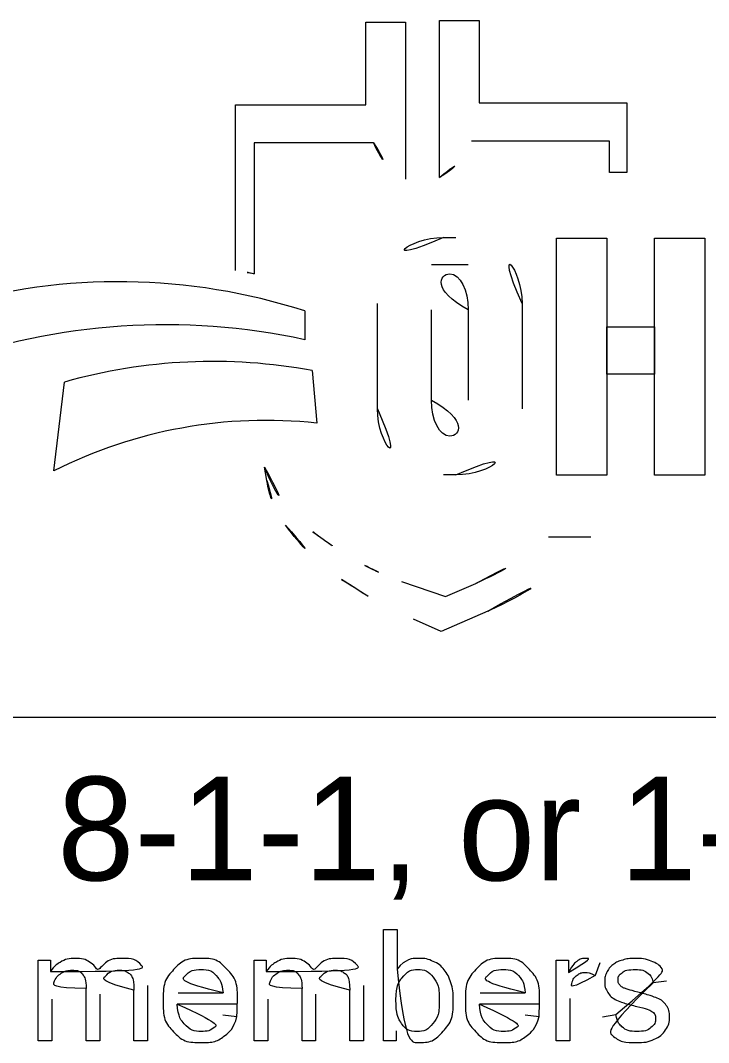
# Model space of a CAD drawing. Extents: x 208586767.6 to 208586821.4, y -134301046.9 to -134301022.9.
# Drawn here: x 208586779.195 to 208586780.124, y -134301042.719 to -134301041.339 of the extents above; entities that cross this region are included whole.
import ezdxf

# ---------------------------------------------------------------- set-up
doc = ezdxf.new("R2010")
doc.units = 0
doc.layers.add('SH_Data', color=7, linetype='Continuous')
doc.layers.add('SH_Text', color=7, linetype='Continuous')

msp = doc.modelspace()

# ---------------------------------------------------------------- linework, layer by layer
at = {"layer": 'SH_Data'}
msp.add_line((208586782.55577347, -134301042.28006187), (208586778.30577347, -134301042.28006187), dxfattribs=at)
at = {"layer": 'SH_Text'}
for p, q in [((208586779.66180712, -134301041.45241886), (208586779.66180712, -134301041.34092888)), ((208586779.66180712, -134301041.34092888), (208586779.71543586, -134301041.34092888)), ((208586779.71543586, -134301041.34092888), (208586779.71543586, -134301041.55300045)), ((208586779.7611161, -134301041.55067495), (208586779.7611161, -134301041.33860335)), ((208586779.7611161, -134301041.33860335), (208586779.81474483, -134301041.33860335)), ((208586779.81474483, -134301041.33860335), (208586779.81474483, -134301041.45009333)), ((208586779.4858389, -134301041.6763075), (208586779.4858389, -134301041.45241886)), ((208586779.4858389, -134301041.45241886), (208586779.66180712, -134301041.45241886)), ((208586779.81474483, -134301041.45009333), (208586780.01400346, -134301041.45009333)), ((208586780.01400346, -134301041.45009333), (208586780.01400346, -134301041.54391417)), ((208586779.5110918, -134301041.5038656), (208586779.5110918, -134301041.68071297)), ((208586779.67221168, -134301041.5038656), (208586779.5110918, -134301041.5038656)), ((208586779.99071306, -134301041.50154006), (208586779.80434027, -134301041.50154006)), ((208586779.99071306, -134301041.54391417), (208586779.99071306, -134301041.50154006)), ((208586780.01400346, -134301041.54391417), (208586779.99071306, -134301041.54391417)), ((208586779.76679927, -134301041.63160375), (208586779.7833332, -134301041.63160375)), ((208586779.8000539, -134301041.6686153), (208586779.75025615, -134301041.6686153)), ((208586779.67732984, -134301041.86308664), (208586779.67732984, -134301041.7210732)), ((208586779.87280264, -134301041.7210732), (208586779.87280264, -134301041.86308664)), ((208586779.57914558, -134301041.73097315), (208586779.57914558, -134301041.76980233)), ((208586779.75023377, -134301041.8516932), (208586779.75023377, -134301041.7293548)), ((208586779.8000315, -134301041.7293548), (208586779.8000315, -134301041.8516932)), ((208586779.58910587, -134301041.81158325), (208586779.59533846, -134301041.88253522)), ((208586779.24030605, -134301041.9471416), (208586779.25499603, -134301041.82700855)), ((208586779.52800098, -134301041.960041), (208586779.5249432, -134301041.94211778)), ((208586779.7833332, -134301041.9525561), (208586779.76679927, -134301041.9525561)), ((208586779.90829748, -134301042.03591782), (208586779.96571362, -134301042.03591782)), ((208586779.7098559, -134301042.09629807), (208586779.76928392, -134301042.1167816)), ((208586779.76928392, -134301042.1167816), (208586779.8103219, -134301042.09897336)), ((208586779.82653815, -134301042.13634267), (208586779.763257, -134301042.16380325)), ((208586779.763257, -134301042.16380325), (208586779.72590974, -134301042.1473564))]:
    msp.add_line(p, q, dxfattribs=at)
for points in [[(208586779.9192287, -134301041.63265058), (208586779.98718932, -134301041.63265058), (208586779.98718932, -134301041.9526222), (208586779.9192287, -134301041.9526222)], [(208586780.0513743, -134301041.63265058), (208586780.1193349, -134301041.63265058), (208586780.1193349, -134301041.9526222), (208586780.0513743, -134301041.9526222)], [(208586779.98718932, -134301041.75253868), (208586780.0513743, -134301041.75253868), (208586780.0513743, -134301041.816533), (208586779.98718932, -134301041.816533)]]:
    msp.add_lwpolyline(points, close=True, dxfattribs=at)
for points in [[(208586779.70259354, -134301042.71679413), (208586779.68554145, -134301042.71679413), (208586779.68554145, -134301042.56664413), (208586779.7039669, -134301042.56664413), (208586779.7039669, -134301042.62015188)], [(208586779.21950743, -134301042.71679413), (208586779.21950743, -134301042.60795826), (208586779.23598734, -134301042.60795826), (208586779.23598734, -134301042.62331694)], [(208586779.51088086, -134301042.71679413), (208586779.51088086, -134301042.60795826), (208586779.52736074, -134301042.60795826), (208586779.52736074, -134301042.62331694)], [(208586779.91866308, -134301042.71679413), (208586779.91866308, -134301042.60795826), (208586779.9352574, -134301042.60795826), (208586779.9352574, -134301042.62445065)], [(208586779.97771597, -134301042.61144164), (208586779.9712606, -134301042.62850267)], [(208586779.3025935, -134301042.65362307), (208586779.3025935, -134301042.71679413), (208586779.2841681, -134301042.71679413), (208586779.2841681, -134301042.64614844)], [(208586779.36702526, -134301042.64212325), (208586779.36702526, -134301042.71679413), (208586779.34859985, -134301042.71679413), (208586779.34859985, -134301042.64829963)], [(208586779.5939669, -134301042.65362307), (208586779.5939669, -134301042.71679413), (208586779.5755415, -134301042.71679413), (208586779.5755415, -134301042.64614844)], [(208586779.65839863, -134301042.64212325), (208586779.65839863, -134301042.71679413), (208586779.63997322, -134301042.71679413), (208586779.63997322, -134301042.64829963)], [(208586780.06766862, -134301042.6361114), (208586780.04958653, -134301042.6385147)], [(208586779.23793286, -134301042.6603806), (208586779.23793286, -134301042.71679413), (208586779.21950743, -134301042.71679413)], [(208586779.40813017, -134301042.65201905), (208586779.46889973, -134301042.65201905)], [(208586779.52930626, -134301042.6603806), (208586779.52930626, -134301042.71679413), (208586779.51088086, -134301042.71679413)], [(208586779.8161216, -134301042.65201905), (208586779.87689114, -134301042.65201905)], [(208586779.9370885, -134301042.65980837), (208586779.9370885, -134301042.71679413), (208586779.91866308, -134301042.71679413)], [(208586779.4882532, -134301042.6671256), (208586779.40710017, -134301042.6671256)], [(208586779.89624462, -134301042.6671256), (208586779.81509158, -134301042.6671256)], [(208586779.4686941, -134301042.68165994), (208586779.48773998, -134301042.68406326)], [(208586779.8766855, -134301042.68165994), (208586779.89573145, -134301042.68406326)], [(208586779.9812637, -134301042.68429214), (208586779.99946025, -134301042.68143106)], [(208586779.70259354, -134301042.70317176), (208586779.70259354, -134301042.71679413)]]:
    msp.add_lwpolyline(points, dxfattribs=at)
for centre, radius, start, end in [((208586779.76355314, -134301041.46709168), 0.09846617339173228, 201.9296256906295, 240.74693487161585), ((208586779.7129988, -134301041.46476617), 0.09846617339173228, 299.25306512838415, 338.0703743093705), ((208586779.76679927, -134301041.7210732), 0.08946946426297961, 90, 180), ((208586779.7833332, -134301041.7210732), 0.08946946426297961, 0, 90), ((208586779.35771963, -134301042.48528528), 0.8190601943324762, 79.2074363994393, 81.00070647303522), ((208586779.32794958, -134301042.5105629), 0.8190601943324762, 72.1402476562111, 106.3143772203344), ((208586779.39102098, -134301042.64166746), 0.8919303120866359, 77.82381583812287, 109.82735916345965), ((208586779.45492533, -134301042.5313508), 0.7321678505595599, 79.44002033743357, 105.84672200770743), ((208586779.76679927, -134301041.86308664), 0.08946946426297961, 180, 270), ((208586779.7833332, -134301041.86308664), 0.08946946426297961, 270, 0), ((208586779.5269556, -134301042.51456043), 0.6357138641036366, 83.82482571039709, 116.80206293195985), ((208586779.71232918, -134301041.87001568), 0.20077904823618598, 201.04565231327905, 232.53137201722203), ((208586779.66930175, -134301041.93593433), 0.14334235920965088, 189.68174056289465, 216.08841626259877), ((208586779.8029716, -134301041.838502), 0.30875305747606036, 216.08841626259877, 235.71670106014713), ((208586779.90487683, -134301041.61879802), 0.5172990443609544, 232.53137201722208, 241.7940116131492), ((208586779.66691768, -134301041.76850724), 0.36023967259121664, 293.45820765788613, 312.0711836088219), ((208586779.66691768, -134301041.76850724), 0.4009758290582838, 293.4582076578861, 317.82862290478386), ((208586779.8196995, -134301041.77761325), 0.33708400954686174, 241.7940116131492, 250.98206634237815), ((208586779.96948436, -134301041.59425047), 0.6043631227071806, 235.71670106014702, 246.23245198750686)]:
    msp.add_arc(centre, radius, start, end, dxfattribs=at)
for centre, start_param, end_param in [((208586779.77513266, -134301041.7293548), 4.71238898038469, 7.853981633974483), ((208586779.77513266, -134301041.8516932), 1.5707963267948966, 4.71238898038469)]:
    msp.add_ellipse(centre, major_axis=(2.9638572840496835e-18, 0.04840346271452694), ratio=0.5144029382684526, start_param=start_param, end_param=end_param, dxfattribs=at)
for points in [[(208586779.23598734, -134301042.62331694), (208586779.24111047, -134301042.61530948), (208586779.24961597, -134301042.61043224), (208586779.25812146, -134301042.60555494), (208586779.26898465, -134301042.60555494), (208586779.28107634, -134301042.60555494), (208586779.2888129, -134301042.6105851), (208586779.29654947, -134301042.61561528), (208586779.29972705, -134301042.62464914), (208586779.3126538, -134301042.60555494), (208586779.33337525, -134301042.60555494), (208586779.34958512, -134301042.60555494), (208586779.35830516, -134301042.6145173), (208586779.36702526, -134301042.6234797), (208586779.36702526, -134301042.64212325)], [(208586779.48773998, -134301042.68406326), (208586779.4832338, -134301042.70075953), (208586779.4710482, -134301042.70997846), (208586779.45886266, -134301042.71919745), (208586779.43991867, -134301042.71919745), (208586779.41605896, -134301042.71919745), (208586779.40208077, -134301042.70450574), (208586779.38810253, -134301042.68981406), (208586779.38810253, -134301042.66329712), (208586779.38810253, -134301042.63585928), (208586779.40223452, -134301042.6207071), (208586779.41636652, -134301042.60555494), (208586779.43889403, -134301042.60555494), (208586779.4607063, -134301042.60555494), (208586779.47453073, -134301042.62040937), (208586779.48835513, -134301042.6352638), (208586779.48835513, -134301042.6622081), (208586779.48835513, -134301042.66384786), (208586779.4882532, -134301042.6671256)], [(208586779.52736074, -134301042.62331694), (208586779.53248388, -134301042.61530948), (208586779.54098937, -134301042.61043224), (208586779.54949483, -134301042.60555494), (208586779.56035802, -134301042.60555494), (208586779.57244974, -134301042.60555494), (208586779.58018628, -134301042.6105851), (208586779.58792284, -134301042.61561528), (208586779.59110045, -134301042.62464914), (208586779.6040272, -134301042.60555494), (208586779.62474865, -134301042.60555494), (208586779.64095852, -134301042.60555494), (208586779.6496786, -134301042.6145173), (208586779.65839863, -134301042.6234797), (208586779.65839863, -134301042.64212325)], [(208586779.7039669, -134301042.62015188), (208586779.71564013, -134301042.60555494), (208586779.73376513, -134301042.60555494), (208586779.7437986, -134301042.60555494), (208586779.7527583, -134301042.60959893), (208586779.76171798, -134301042.6136429), (208586779.76750362, -134301042.62096283), (208586779.7732893, -134301042.62828273), (208586779.77656615, -134301042.6386238), (208586779.77984297, -134301042.64896485), (208586779.77984297, -134301042.66073823), (208586779.77984297, -134301042.6886875), (208586779.76601228, -134301042.70394248), (208586779.7521816, -134301042.71919745), (208586779.73281738, -134301042.71919745), (208586779.7135569, -134301042.71919745), (208586779.70259354, -134301042.70317176)], [(208586779.89573145, -134301042.68406326), (208586779.89122522, -134301042.70075953), (208586779.87903967, -134301042.70997846), (208586779.86685407, -134301042.71919745), (208586779.8479101, -134301042.71919745), (208586779.8240504, -134301042.71919745), (208586779.81007218, -134301042.70450574), (208586779.796094, -134301042.68981406), (208586779.796094, -134301042.66329712), (208586779.796094, -134301042.63585928), (208586779.81022593, -134301042.6207071), (208586779.82435796, -134301042.60555494), (208586779.84688544, -134301042.60555494), (208586779.8686977, -134301042.60555494), (208586779.88252214, -134301042.62040937), (208586779.89634654, -134301042.6352638), (208586779.89634654, -134301042.6622081), (208586779.89634654, -134301042.66384786), (208586779.89624462, -134301042.6671256)], [(208586779.9352574, -134301042.62445065), (208586779.94160005, -134301042.61290973), (208586779.94697174, -134301042.60923237), (208586779.95234346, -134301042.60555494), (208586779.95878807, -134301042.60555494), (208586779.96809912, -134301042.60555494), (208586779.97771597, -134301042.61144164)], [(208586779.99946025, -134301042.68143106), (208586780.00100166, -134301042.69240156), (208586780.00804085, -134301042.69824624), (208586780.01507998, -134301042.7040909), (208586780.02771887, -134301042.7040909), (208586780.04045966, -134301042.7040909), (208586780.04662532, -134301042.69891053), (208586780.05279097, -134301042.69373018), (208586780.05279097, -134301042.68675268), (208586780.05279097, -134301042.68049586), (208586780.04734057, -134301042.67690516), (208586780.04353532, -134301042.67444286), (208586780.0284592, -134301042.67064655), (208586780.00815436, -134301042.66552877), (208586780.00030607, -134301042.66179326), (208586779.99245772, -134301042.65805775), (208586779.9884057, -134301042.65145668), (208586779.98435366, -134301042.64485562), (208586779.98435366, -134301042.63687316), (208586779.98435366, -134301042.62960598), (208586779.98768863, -134301042.62341443), (208586779.9910236, -134301042.61722285), (208586779.99676904, -134301042.61312792), (208586780.00107852, -134301042.60995567), (208586780.00851735, -134301042.6077553), (208586780.01595622, -134301042.60555494), (208586780.02447155, -134301042.60555494), (208586780.03729817, -134301042.60555494), (208586780.04699367, -134301042.60924667), (208586780.0566892, -134301042.61293834), (208586780.06130716, -134301042.61924437), (208586780.06592515, -134301042.6255504), (208586780.06766862, -134301042.6361114)], [(208586779.2841681, -134301042.64614844), (208586779.2841681, -134301042.63386366), (208586779.2796574, -134301042.62772036), (208586779.27514672, -134301042.62157705), (208586779.26489505, -134301042.62157705), (208586779.25710395, -134301042.62157705), (208586779.2504913, -134301042.62567198), (208586779.24387857, -134301042.6297669), (208586779.2409057, -134301042.63765013), (208586779.23793286, -134301042.64553332), (208586779.23793286, -134301042.6603806)], [(208586779.34859985, -134301042.64829963), (208586779.34859985, -134301042.63724154), (208586779.34680626, -134301042.63237858), (208586779.34501272, -134301042.6275156), (208586779.3403, -134301042.62454635), (208586779.33558723, -134301042.62157705), (208586779.32923383, -134301042.62157705), (208586779.31775728, -134301042.62157705), (208586779.31017542, -134301042.62920454), (208586779.3025935, -134301042.63683203), (208586779.3025935, -134301042.65362307)], [(208586779.46889973, -134301042.65201905), (208586779.46766946, -134301042.63824293), (208586779.4619312, -134301042.63135305), (208586779.45311722, -134301042.62066153), (208586779.43907824, -134301042.62066153), (208586779.42637143, -134301042.62066153), (208586779.41771215, -134301042.6291947), (208586779.40905288, -134301042.6377279), (208586779.40813017, -134301042.65201905)], [(208586779.5755415, -134301042.64614844), (208586779.5755415, -134301042.63386366), (208586779.5710308, -134301042.62772036), (208586779.5665201, -134301042.62157705), (208586779.55626845, -134301042.62157705), (208586779.54847738, -134301042.62157705), (208586779.54186466, -134301042.62567198), (208586779.53525198, -134301042.6297669), (208586779.53227913, -134301042.63765013), (208586779.52930626, -134301042.64553332), (208586779.52930626, -134301042.6603806)], [(208586779.63997322, -134301042.64829963), (208586779.63997322, -134301042.63724154), (208586779.6381797, -134301042.63237858), (208586779.63638616, -134301042.6275156), (208586779.63167337, -134301042.62454635), (208586779.62696064, -134301042.62157705), (208586779.6206072, -134301042.62157705), (208586779.60913068, -134301042.62157705), (208586779.6015488, -134301042.62920454), (208586779.5939669, -134301042.63683203), (208586779.5939669, -134301042.65362307)], [(208586779.70236465, -134301042.6615554), (208586779.70236465, -134301042.68113244), (208586779.70768094, -134301042.68984446), (208586779.7163715, -134301042.7040909), (208586779.7311955, -134301042.7040909), (208586779.74326038, -134301042.7040909), (208586779.75205284, -134301042.69358534), (208586779.76084533, -134301042.68307978), (208586779.76084533, -134301042.66227427), (208586779.76084533, -134301042.6409556), (208586779.75241047, -134301042.63080856), (208586779.7439756, -134301042.62066153), (208586779.73201448, -134301042.62066153), (208586779.71994963, -134301042.62066153), (208586779.71115714, -134301042.63116708), (208586779.70236465, -134301042.64167264), (208586779.70236465, -134301042.6615554)], [(208586779.87689114, -134301042.65201905), (208586779.8756609, -134301042.63824293), (208586779.8699226, -134301042.63135305), (208586779.8611087, -134301042.62066153), (208586779.84706965, -134301042.62066153), (208586779.83436283, -134301042.62066153), (208586779.82570356, -134301042.6291947), (208586779.81704432, -134301042.6377279), (208586779.8161216, -134301042.65201905)], [(208586779.9712606, -134301042.62850267), (208586779.9645317, -134301042.62455258), (208586779.95780456, -134301042.62455258), (208586779.95178914, -134301042.62455258), (208586779.94699767, -134301042.62819064), (208586779.94220626, -134301042.63182873), (208586779.9401588, -134301042.63828582), (208586779.9370885, -134301042.6481244), (208586779.9370885, -134301042.65980837)], [(208586780.04958653, -134301042.6385147), (208586780.04835626, -134301042.63010132), (208586780.04245886, -134301042.6253814), (208586780.03656143, -134301042.62066153), (208586780.0257948, -134301042.62066153), (208586780.01307723, -134301042.62066153), (208586780.0076421, -134301042.6248682), (208586780.0022069, -134301042.6290749), (208586780.0022069, -134301042.6347184), (208586780.0022069, -134301042.63831088), (208586780.00446358, -134301042.64118266), (208586780.00671846, -134301042.6441582), (208586780.01153943, -134301042.64610735), (208586780.01430753, -134301042.64713374), (208586780.02784583, -134301042.65082812), (208586780.04743358, -134301042.65604782), (208586780.0551925, -134301042.65937385), (208586780.06295142, -134301042.66269988), (208586780.06737, -134301042.6690461), (208586780.0717886, -134301042.67539236), (208586780.0717886, -134301042.68480894), (208586780.0717886, -134301042.69401985), (208586780.0663999, -134301042.7021561), (208586780.06101122, -134301042.7102923), (208586780.05085078, -134301042.71474487), (208586780.04069033, -134301042.71919745), (208586780.02786013, -134301042.71919745), (208586780.00661474, -134301042.71919745), (208586779.99547887, -134301042.71039423), (208586779.98434296, -134301042.701591), (208586779.9812637, -134301042.68429214)], [(208586779.40710017, -134301042.6671256), (208586779.40812477, -134301042.68504497), (208586779.41724634, -134301042.69456792), (208586779.42636782, -134301042.7040909), (208586779.43999735, -134301042.7040909), (208586779.45014352, -134301042.7040909), (208586779.45731765, -134301042.69874066), (208586779.46449184, -134301042.69339043), (208586779.4686941, -134301042.68165994)], [(208586779.81509158, -134301042.6671256), (208586779.81611624, -134301042.68504497), (208586779.82523775, -134301042.69456792), (208586779.83435926, -134301042.7040909), (208586779.84798875, -134301042.7040909), (208586779.85813493, -134301042.7040909), (208586779.86530912, -134301042.69874066), (208586779.87248328, -134301042.69339043), (208586779.8766855, -134301042.68165994)]]:
    msp.add_open_spline(points, degree=3, dxfattribs=at)

# ---------------------------------------------------------------- texts
msp.add_text('OHIO811, 8-1-1, or 1-800-362-2764', height=0.13999999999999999, dxfattribs=at).set_placement((208586778.35023224, -134301042.50010774))

doc.saveas('drawing.dxf')
